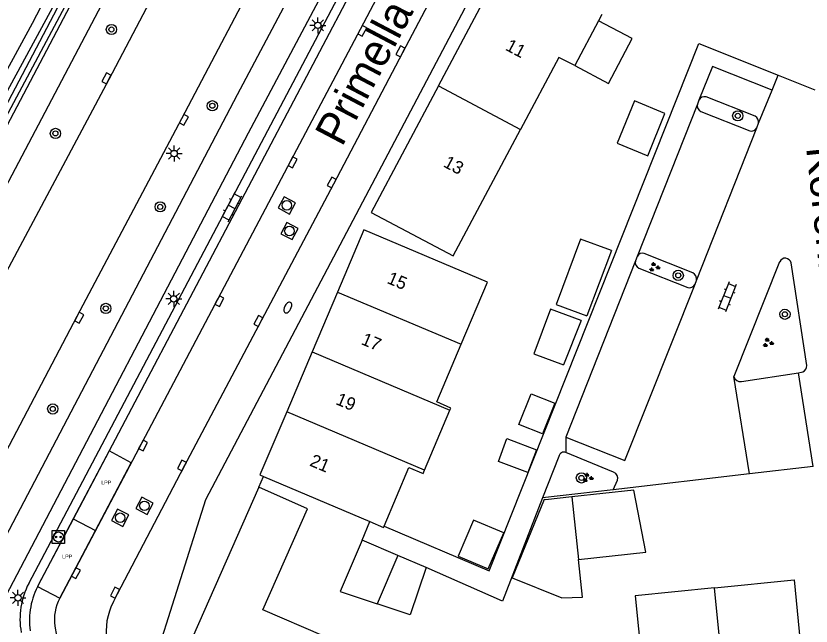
# Model space of a CAD drawing. Extents: x 136000 to 138005, y 398500 to 400500.
# Drawn here: x 137591.4 to 137653.7, y 400263.6 to 400311.3 of the extents above; entities that cross this region are included whole.
import ezdxf

# ---------------------------------------------------------------- set-up
doc = ezdxf.new("R2010")
doc.units = 0
for name, color, linetype in [('bp-grn-parkeervak', 7, 'Continuous'), ('gg-afsc-erfafscheiding', 7, 'Continuous'), ('gg-afsc-geluidsscherm', 7, 'Continuous'), ('gg-afsc-hekwerk', 7, 'Continuous'), ('gg-afsc-muur', 7, 'Continuous'), ('gg-anno-huisnummerreeks BGT', 7, 'Continuous'), ('gg-anno-openbare ruimte label', 7, 'Continuous'), ('gg-bbg-bijgebouw', 7, 'Continuous'), ('gg-bbg-gedigitaliseerde bijgebouw', 7, 'Continuous'), ('gg-bbg-hoofdgebouw', 7, 'Continuous'), ('gg-bbg-luifel en loopbrug', 7, 'Continuous'), ('gg-bbg-tussenscheiding', 7, 'Continuous'), ('gg-knt-verharding', 7, 'Continuous'), ('gg-knt-verharding nz', 7, 'Continuous'), ('gt-grn-vlakafsluiter', 7, 'Continuous'), ('gt-symb-boom', 7, 'Continuous'), ('gt-symb-brandkraan', 7, 'Continuous'), ('gt-symb-groenvak', 7, 'Continuous'), ('gt-symb-klinker verharding', 7, 'Continuous'), ('gt-symb-kolk', 7, 'Continuous'), ('gt-symb-laadpunt elektrisch vervoer', 7, 'Continuous'), ('gt-symb-lichtmast', 7, 'Continuous'), ('gt-symb-rioolschacht', 7, 'Continuous'), ('gx-grn-maaiveld', 7, 'Continuous'), ('kenmerkpunt laadpunt parkeerplaats', 7, 'Continuous')]:
    doc.layers.add(name, color=color, linetype=linetype)

# ---------------------------------------------------------------- blocks, each defined once
blk = doc.blocks.new('gt0-LEV')
at = {"layer": 'gt-symb-laadpunt elektrisch vervoer'}
blk.add_lwpolyline([(-0.486, 0.501), (0.486, 0.501), (0.486, -0.499), (-0.486, -0.499)], close=True, dxfattribs=at)
for centre, radius in [((0, 0), 0.393), ((-0.186, 0), 0.0566), ((0.186, 0), 0.0566)]:
    blk.add_circle(centre, radius, dxfattribs=at)
blk = doc.blocks.new('gt0-BOOM')
at = {"layer": 'gt-symb-boom'}
for radius in [0.4, 0.2]:
    blk.add_circle((0, 0), radius, dxfattribs=at)
blk = doc.blocks.new('gt0-KL1')
at = {"layer": 'gt-symb-klinker verharding'}
for p, q in [((-1.15, 0.3), (1.15, 0.3)), ((-1, -0.3), (-1, 0.3)), ((-0.5, 0.3), (-0.5, 0.45)), ((0, -0.3), (0, 0.3)), ((0.5, 0.3), (0.5, 0.45)), ((1, -0.3), (1, 0.3)), ((-1.15, -0.3), (1.15, -0.3)), ((-0.5, -0.45), (-0.5, -0.3)), ((0.5, -0.45), (0.5, -0.3))]:
    blk.add_line(p, q, dxfattribs=at)
blk = doc.blocks.new('gt0-GRVAK')
at = {"layer": 'gt-symb-groenvak'}
for p, q in [((-0.11, 0.189), (-0.228, 0.24)), ((-0.182, 0.153), (0.088, 0.153)), ((-0.091, 0.211), (-0.156, 0.322)), ((-0.047, 0.214), (-0.047, 0.393)), ((-0.004, 0.211), (0.061, 0.322)), ((0.015, 0.189), (0.133, 0.24)), ((0.262, -0.052), (0.197, 0.059)), ((0.305, -0.049), (0.305, 0.13)), ((0.349, -0.052), (0.414, 0.059)), ((-0.245, -0.228), (-0.363, -0.177)), ((-0.318, -0.264), (-0.047, -0.264)), ((-0.226, -0.206), (-0.291, -0.095)), ((-0.183, -0.203), (-0.183, -0.024)), ((-0.139, -0.206), (-0.074, -0.095)), ((-0.12, -0.228), (-0.002, -0.177)), ((0.243, -0.074), (0.125, -0.023)), ((0.17, -0.11), (0.441, -0.11)), ((0.368, -0.074), (0.486, -0.023))]:
    blk.add_line(p, q, dxfattribs=at)
blk = doc.blocks.new('gt0-KOLK')
at = {"layer": 'gt-symb-kolk'}
blk.add_lwpolyline([(0, 0), (0.375, 0), (0.375, 0.4), (-0.375, 0.4), (-0.375, 0), (0, 0)], dxfattribs=at)
blk = doc.blocks.new('gt0-RS')
at = {"layer": 'gt-symb-rioolschacht'}
blk.add_lwpolyline([(-0.5, -0.5), (0.5, -0.5), (0.5, 0.5), (-0.5, 0.5)], close=True, dxfattribs=at)
blk.add_circle((0, 0), 0.375, dxfattribs=at)
blk = doc.blocks.new('gt0-LMAST')
at = {"layer": 'gt-symb-lichtmast'}
for p, q in [((-0.182, 0.173), (-0.447, 0.438)), ((-0.005, 0.246), (-0.005, 0.621)), ((0.172, 0.173), (0.437, 0.438)), ((-0.255, -0.004), (-0.63, -0.004)), ((-0.182, -0.181), (-0.447, -0.446)), ((-0.005, -0.254), (-0.005, -0.629)), ((0.437, -0.446), (0.172, -0.181)), ((0.245, -0.004), (0.62, -0.004))]:
    blk.add_line(p, q, dxfattribs=at)
blk.add_circle((-0.005, -0.004), 0.25, dxfattribs=at)
blk = doc.blocks.new('gt0-BR')
at = {"layer": 'gt-symb-brandkraan'}
for centre, radius, start, end in [((-0.244, 0), 0.206, 107.56694, 252.43307), ((0.599, -2.664), 3, 106.89205, 107.56694), ((0, -0.691), 0.938, 73.10799, 106.89205), ((-0.599, -2.664), 3, 72.43309, 73.10799), ((0.244, 0), 0.206, 287.56695, 72.43309), ((0.599, 2.664), 3, 252.43307, 253.10797), ((0, 0.691), 0.938, 253.10797, 286.89206), ((-0.599, 2.664), 3, 286.89206, 287.56695)]:
    blk.add_arc(centre, radius, start, end, dxfattribs=at)

msp = doc.modelspace()

# ---------------------------------------------------------------- linework, layer by layer
at = {"layer": 'bp-grn-parkeervak'}
msp.add_line((137595.926, 400271.97), (137597.668, 400271.052), dxfattribs=at)
for points in [[(137597.668, 400271.052), (137600.466, 400276.359), (137598.725, 400277.277), (137595.926, 400271.97)], [(137595.926, 400271.97), (137593.128, 400266.662), (137594.87, 400265.744), (137597.668, 400271.052)]]:
    msp.add_lwpolyline(points, dxfattribs=at)
at = {"layer": 'gg-afsc-erfafscheiding'}
msp.add_line((137610.452, 400274.442), (137610.821, 400275.277), dxfattribs=at)
at = {"layer": 'gg-afsc-geluidsscherm'}
msp.add_lwpolyline([(137576.77, 400278.114), (137583.672, 400290.836), (137588.512, 400299.421), (137600.162, 400321.28), (137604.728, 400330.021), (137607.79, 400335.883), (137609.931, 400339.464)], dxfattribs=at)
at = {"layer": 'gg-afsc-hekwerk'}
for p, q in [((137651.089, 400306.695), (137653.97, 400305.547)), ((137653.831, 400276.051), (137648.837, 400275.474)), ((137648.837, 400275.474), (137638.191, 400274.243)), ((137638.191, 400274.243), (137632.643, 400273.602)), ((137632.643, 400273.602), (137629.521, 400265.522)), ((137618.524, 400270.296), (137619.14, 400271.749)), ((137629.521, 400265.522), (137623.544, 400268.159))]:
    msp.add_line(p, q, dxfattribs=at)
msp.add_lwpolyline([(137620.247, 400271.382), (137628.482, 400267.889), (137644.874, 400309.172), (137651.089, 400306.695)], dxfattribs=at)
at = {"layer": 'gg-afsc-muur'}
msp.add_lwpolyline([(137554.587, 400236.476), (137560.252, 400247.04), (137587.568, 400298.449), (137605.315, 400332.222), (137617.613, 400356.092), (137628.719, 400377.466), (137636.081, 400391.627), (137645.279, 400409.351), (137656.306, 400430.547), (137668.74, 400454.492), (137678.363, 400473.051), (137685.817, 400487.336), (137692.456, 400500)], dxfattribs=at)
at = {"layer": 'gg-bbg-bijgebouw'}
for p, q in [((137638.037, 400292.97), (137636.127, 400287.858)), ((137635.67, 400287.489), (137634.287, 400284.02)), ((137632.186, 400277.374), (137631.508, 400275.595)), ((137621.334, 400269.1), (137618.524, 400270.296))]:
    msp.add_line(p, q, dxfattribs=at)
for points in [[(137638.496, 400301.366), (137640.885, 400300.382), (137642.234, 400303.698), (137639.846, 400304.681), (137638.496, 400301.366)], [(137634.934, 400273.676), (137632.879, 400273.457), (137632.784, 400273.485), (137630.28, 400267.355)], [(137626.035, 400269.047), (137628.394, 400268.041), (137629.609, 400270.858), (137627.25, 400271.864), (137626.035, 400269.047)]]:
    msp.add_lwpolyline(points, dxfattribs=at)
at = {"layer": 'gg-bbg-gedigitaliseerde bijgebouw'}
for p, q in [((137634.934, 400273.676), (137635.455, 400268.787)), ((137621.334, 400269.1), (137619.719, 400265.307))]:
    msp.add_line(p, q, dxfattribs=at)
for points in [[(137638.037, 400292.97), (137635.632, 400293.869), (137633.722, 400288.757), (137636.127, 400287.858)], [(137635.67, 400287.489), (137633.265, 400288.388), (137631.958, 400284.89), (137634.287, 400284.02)], [(137630.791, 400279.346), (137631.751, 400281.762), (137633.61, 400281.024), (137632.65, 400278.608), (137630.791, 400279.346)], [(137631.508, 400275.595), (137629.191, 400276.461), (137629.857, 400278.244), (137632.186, 400277.374)], [(137618.524, 400270.296), (137616.814, 400266.28), (137619.719, 400265.307)], [(137630.28, 400267.355), (137634.153, 400265.773), (137635.77, 400265.832), (137635.455, 400268.787)]]:
    msp.add_lwpolyline(points, dxfattribs=at)
at = {"layer": 'gg-bbg-hoofdgebouw'}
for p, q in [((137624.506, 400305.857), (137629.668, 400315.56)), ((137637.303, 400311.459), (137637.043, 400310.97)), ((137637.043, 400310.97), (137635.172, 400307.452)), ((137616.604, 400289.723), (137614.615, 400285.027)), ((137614.615, 400285.027), (137612.626, 400280.331)), ((137623.409, 400275.765), (137625.398, 400280.463)), ((137610.821, 400275.277), (137619.14, 400271.749))]:
    msp.add_line(p, q, dxfattribs=at)
for points in [[(137635.172, 400307.452), (137633.926, 400308.096), (137630.921, 400302.449)], [(137624.506, 400305.857), (137619.231, 400295.941), (137625.651, 400292.546), (137630.921, 400302.449)], [(137626.28, 400285.627), (137628.336, 400290.504), (137618.669, 400294.597), (137616.604, 400289.723)], [(137625.398, 400280.463), (137625.473, 400280.641), (137624.379, 400281.116), (137626.28, 400285.627)], [(137612.626, 400280.331), (137610.536, 400275.398), (137610.821, 400275.277)], [(137620.247, 400271.382), (137622.191, 400275.993), (137623.306, 400275.521), (137623.409, 400275.765)], [(137610.452, 400274.442), (137604.442, 400260.844), (137613.387, 400256.92)], [(137615.475, 400262.792), (137610.756, 400264.847), (137614.266, 400272.757), (137610.452, 400274.442)], [(137619.14, 400271.749), (137620.211, 400271.295), (137620.247, 400271.382)], [(137646.122, 400266.554), (137652.338, 400267.175), (137653.571, 400254.502), (137647.371, 400253.884)], [(137646.122, 400266.554), (137639.906, 400265.933), (137641.171, 400253.266), (137647.371, 400253.884)]]:
    msp.add_lwpolyline(points, dxfattribs=at)
at = {"layer": 'gg-bbg-luifel en loopbrug'}
msp.add_line((137623.544, 400268.159), (137621.334, 400269.1), dxfattribs=at)
for points in [[(137635.172, 400307.452), (137637.805, 400306.052), (137639.676, 400309.57), (137637.043, 400310.97)], [(137635.455, 400268.787), (137640.735, 400269.357), (137639.8, 400274.202), (137634.934, 400273.676)], [(137623.544, 400268.159), (137622.298, 400264.444), (137619.719, 400265.307)]]:
    msp.add_lwpolyline(points, dxfattribs=at)
at = {"layer": 'gg-bbg-tussenscheiding'}
for p, q in [((137624.506, 400305.857), (137630.921, 400302.449)), ((137616.604, 400289.723), (137626.28, 400285.627)), ((137614.615, 400285.027), (137625.398, 400280.463)), ((137623.409, 400275.765), (137612.626, 400280.331)), ((137647.371, 400253.884), (137646.122, 400266.554))]:
    msp.add_line(p, q, dxfattribs=at)
at = {"layer": 'gg-knt-verharding'}
for p, q in [((137592.436, 400266.902), (137627.43, 400333.286)), ((137644.892, 400304.754), (137644.776, 400304.437)), ((137649.282, 400303.487), (137645.447, 400305.013)), ((137645.043, 400303.859), (137648.874, 400302.337)), ((137649.424, 400302.569), (137649.561, 400302.936)), ((137644.403, 400291.221), (137640.596, 400292.73)), ((137640.059, 400292.505), (137639.92, 400292.16)), ((137651.21, 400292.083), (137647.632, 400283.109)), ((137653.332, 400283.972), (137652.103, 400291.999)), ((137640.183, 400291.59), (137644.019, 400290.067)), ((137644.585, 400290.335), (137644.694, 400290.631)), ((137648.218, 400282.714), (137652.672, 400283.408)), ((137652.672, 400283.408), (137653.032, 400283.464)), ((137638.212, 400275.617), (137634.484, 400277.162)), ((137633.93, 400276.846), (137632.643, 400273.602)), ((137638.191, 400274.243), (137638.518, 400274.984)), ((137593.228, 400266.847), (137595.927, 400271.969))]:
    msp.add_line(p, q, dxfattribs=at)
for points in [[(137569.486, 400257.852), (137585.637, 400288.477), (137615.361, 400344.941), (137631.25, 400375.421), (137647.342, 400406.249), (137663.706, 400437.831), (137673.33, 400456.172)], [(137676.204, 400454.68), (137675.598, 400453.526), (137652.23, 400408.737), (137636.55, 400378.543), (137625.196, 400356.965), (137621.222, 400349.314), (137613.096, 400333.796), (137598.696, 400306.361), (137590.46, 400290.877), (137581.405, 400273.619), (137574.261, 400260.047)], [(137681.946, 400451.698), (137681.257, 400450.39), (137657.91, 400405.633), (137648.923, 400388.341), (137642.218, 400375.513), (137626.959, 400346.246), (137618.807, 400330.764), (137611.156, 400316.139), (137604.399, 400303.294), (137596.211, 400287.802), (137583.356, 400263.37)], [(137587.508, 400264.666), (137608.767, 400305.191), (137627.62, 400340.725)], [(137609.931, 400339.464), (137599.785, 400319.949), (137583.734, 400289.514), (137571.21, 400265.581)], [(137626.404, 400333.826), (137609.609, 400302.17), (137590.654, 400265.924)], [(137595.927, 400271.969), (137627.908, 400332.657), (137630.615, 400333.527)], [(137599.066, 400265.475), (137599.373, 400266.092), (137604.611, 400276.048), (137616.326, 400298.207), (137621.707, 400308.48), (137627.691, 400319.821), (137633.136, 400330.203)], [(137636.087, 400330.026), (137606.268, 400273.438), (137602.044, 400260.082), (137602.786, 400253.63)]]:
    msp.add_lwpolyline(points, dxfattribs=at)
for centre, radius, start, end in [((137645.257, 400304.309), 0.498, 165.07122, 244.51677), ((137645.353, 400304.491), 0.531, 79.77471, 150.25908), ((137649.034, 400303.015), 0.533, 351.43695, 62.27399), ((137648.983, 400302.846), 0.52, 257.85454, 327.88727), ((137640.444, 400292.34), 0.419, 68.72134, 156.74548), ((137640.397, 400292.034), 0.493, 165.24639, 244.29114), ((137651.644, 400291.904), 0.469, 11.66849, 157.58409), ((137644.185, 400290.747), 0.522, 347.17385, 65.33305), ((137644.131, 400290.561), 0.507, 257.17509, 333.49986), ((137652.784, 400283.953), 0.548, 296.89572, 1.97623), ((137648.133, 400283.22), 0.513, 192.50126, 279.53396), ((137634.332, 400276.784), 0.407, 68.0948, 171.30582), ((137638.039, 400275.143), 0.505, 341.67547, 69.92392), ((137597.739, 400264.124), 5.987, 152.35481, 190.0831), ((137598.281, 400264.02), 5.79, 150.77539, 188.1201), ((137603.491, 400263.148), 4.999, 152.26121, 188.69965)]:
    msp.add_arc(centre, radius, start, end, dxfattribs=at)
at = {"layer": 'gg-knt-verharding nz'}
for p, q in [((137649.561, 400302.936), (137650.631, 400305.534)), ((137644.776, 400304.437), (137640.059, 400292.505)), ((137644.694, 400290.631), (137649.424, 400302.569)), ((137639.92, 400292.16), (137634.483, 400278.367)), ((137653.831, 400276.051), (137652.672, 400283.408)), ((137648.837, 400275.474), (137647.632, 400283.109)), ((137594.483, 400263.564), (137596.246, 400253.373))]:
    msp.add_line(p, q, dxfattribs=at)
for points in [[(137630.615, 400333.527), (137624.288, 400321.546), (137618.364, 400310.271), (137612.913, 400299.969), (137594.87, 400265.744)], [(137650.631, 400305.534), (137645.952, 400307.378), (137644.892, 400304.754)], [(137634.483, 400278.367), (137639.104, 400276.532), (137644.585, 400290.335)]]:
    msp.add_lwpolyline(points, dxfattribs=at)
msp.add_arc((137597.948, 400264.073), 3.503, 151.50837, 188.35874, dxfattribs=at)
at = {"layer": 'gt-grn-vlakafsluiter'}
for p, q in [((137650.631, 400305.534), (137651.089, 400306.695)), ((137634.483, 400278.367), (137634.484, 400277.162))]:
    msp.add_line(p, q, dxfattribs=at)
at = {"layer": 'gx-grn-maaiveld'}
for points in [[(137588.705, 400301.743), (137589.568, 400303.314), (137594.815, 400312.977), (137596.528, 400316.57), (137599.244, 400322.27), (137603.974, 400331.09), (137611.036, 400343.702), (137615.699, 400352.334), (137617.857, 400356.674), (137621.123, 400362.765)], [(137616.197, 400355.656), (137608.244, 400340.191), (137601.138, 400326.993), (137592.712, 400310.75), (137586.417, 400299.211), (137577.111, 400281.14), (137568.212, 400263.983), (137560.124, 400248.552), (137555.181, 400239.621), (137553.333, 400236.317), (137549.073, 400228.163), (137544.479, 400219.824), (137538.993, 400209.013)]]:
    msp.add_lwpolyline(points, dxfattribs=at)

# ---------------------------------------------------------------- block references
at = {"layer": 'gt-symb-boom'}
for p in [(137598.907, 400310.278), (137606.806, 400304.308), (137647.928, 400303.517), (137594.525, 400302.14), (137602.729, 400296.39), (137643.273, 400291.027), (137598.471, 400288.439), (137651.625, 400287.98), (137594.317, 400280.565), (137635.693, 400275.165)]:
    msp.add_blockref('gt0-BOOM', p, dxfattribs=at)
at = {"layer": 'gt-symb-brandkraan', "rotation": 63.20443508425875}
msp.add_blockref('gt0-BR', (137612.713, 400288.504), dxfattribs=at)
at = {"layer": 'gt-symb-groenvak'}
for p in [(137641.394, 400291.668), (137650.291, 400285.75), (137636.178, 400275.171)]:
    msp.add_blockref('gt0-GRVAK', p, dxfattribs=at)
at = {"layer": 'gt-symb-klinker verharding'}
for p, rotation in [((137608.317, 400296.375), 62.35885768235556), ((137647.106, 400289.347), -111.46106358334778)]:
    msp.add_blockref('gt0-KL1', p, dxfattribs=dict(at, rotation=rotation))
at = {"layer": 'gt-symb-kolk'}
for p, rotation in [((137618.364, 400310.271), -117.71850162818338), ((137621.707, 400308.48), 62.35885768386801), ((137598.696, 400306.361), 61.991126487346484), ((137604.399, 400303.294), -117.75252675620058), ((137612.913, 400299.969), -117.89727103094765), ((137616.326, 400298.207), 62.10272896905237), ((137607.184, 400289.102), -117.76921269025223), ((137596.211, 400287.802), -117.86077183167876), ((137610.588, 400287.36), 62.15337781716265), ((137601.214, 400277.796), -117.84662218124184), ((137604.611, 400276.048), 62.2307873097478), ((137595.952, 400267.803), -117.76921269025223), ((137599.373, 400266.092), 63.563127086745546)]:
    msp.add_blockref('gt0-KOLK', p, dxfattribs=dict(at, rotation=rotation))
at = {"layer": 'gt-symb-laadpunt elektrisch vervoer'}
msp.add_blockref('gt0-LEV', (137594.759, 400270.541), dxfattribs=at)
at = {"layer": 'gt-symb-lichtmast'}
for p in [(137615.066, 400310.607), (137603.818, 400300.568), (137603.789, 400289.188), (137591.6, 400265.783)]:
    msp.add_blockref('gt0-LMAST', p, dxfattribs=at)
at = {"layer": 'gt-symb-rioolschacht'}
for p, rotation in [((137612.639, 400296.507), 61.76909817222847), ((137612.842, 400294.5), 62.2307873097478), ((137601.491, 400272.979), 62.35885768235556), ((137599.592, 400272.048), 62.74312822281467)]:
    msp.add_blockref('gt0-RS', p, dxfattribs=dict(at, rotation=rotation))

# ---------------------------------------------------------------- texts
at = {"layer": 'gg-anno-huisnummerreeks BGT'}
for s, rotation, p in [('11', 332, (137629.674, 400308.71)), ('13', 332, (137624.815, 400299.575)), ('15', 337, (137620.41, 400290.444)), ('17', 337, (137618.383, 400285.659)), ('19', 337, (137616.394, 400280.963)), ('21', 337, (137614.354, 400276.149))]:
    msp.add_text(s, height=1, rotation=rotation, dxfattribs=at).set_placement(p)
at = {"layer": 'gg-anno-openbare ruimte label'}
for s, rotation, p in [('Primella', 62.2, (137616.952, 400301.024)), ('Korenmolen', 276.1, (137653.277, 400301.024))]:
    msp.add_text(s, height=2.5, rotation=rotation, dxfattribs=at).set_placement(p)
at = {"layer": 'kenmerkpunt laadpunt parkeerplaats'}
for p in [(137598.112, 400274.656), (137595.058, 400268.862)]:
    msp.add_text('LPP', height=0.3, dxfattribs=at).set_placement(p)

doc.saveas('drawing.dxf')
